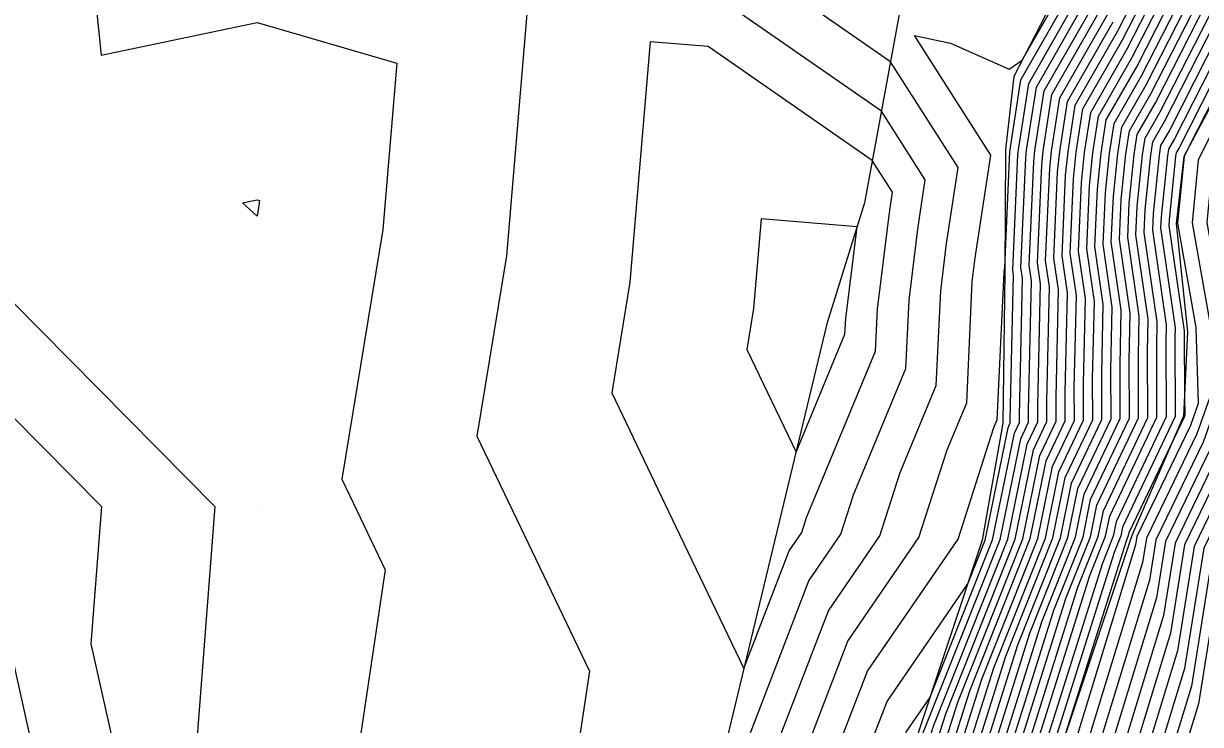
# Model space of a CAD drawing. Extents: x 2188792 to 2191981, y 386090 to 389710.
# Drawn here: x 2191132.53 to 2191171.28, y 388583.07 to 388606.17 of the extents above; entities that cross this region are included whole.
import ezdxf

# ---------------------------------------------------------------- set-up
doc = ezdxf.new("R2010")
doc.units = 0
for name, color, linetype in [('DTM Contours Major', 7, 'Continuous'), ('DTM Contours Minor', 7, 'Continuous'), ('Exist DTM QL2 LIDAR Elevation Point', 7, 'Continuous'), ('PH Exist DTM Breakline', 7, 'Continuous')]:
    doc.layers.add(name, color=color, linetype=linetype)

msp = doc.modelspace()

# ---------------------------------------------------------------- linework, layer by layer
at = {"layer": 'DTM Contours Major'}
for points in [[(2191175.036, 388607.654), (2191174.671, 388604.433), (2191173.073, 388601.195), (2191172.925, 388599.656), (2191173.347, 388597.25), (2191173.4, 388595.499), (2191171.995, 388591.552), (2191170.758, 388588.994), (2191170.292, 388586.082), (2191168.106, 388578.919), (2191167.153, 388576.784), (2191164.963, 388571.606), (2191163.957, 388569.352), (2191162.986, 388567.712), (2191161.724, 388563.157), (2191160.177, 388560.836), (2191157.523, 388556.746), (2191155.53, 388553.302), (2191152.351, 388548.826), (2191151.897, 388546.774), (2191149.806, 388539.564), (2191149.118, 388536.584), (2191148.587, 388534.319), (2191148.076, 388530.093)], [(2191160.439, 388582.474), (2191160.961, 388583.832), (2191163.616, 388587.709), (2191164.189, 388589.15), (2191164.944, 388592.85), (2191165.019, 388593.007), (2191165.019, 388593.118), (2191165.124, 388597.878), (2191165.1, 388598.048), (2191165.268, 388601.842), (2191165.284, 388602.002), (2191165.625, 388604.196), (2191167.629, 388607.702)], [(2191151.328, 388558.9), (2191154.786, 388560.33), (2191156.726, 388563.336), (2191157.745, 388564.41), (2191158.847, 388566.937), (2191159.822, 388570.42), (2191160.86, 388573.774), (2191162.545, 388577.69), (2191163.66, 388580.591), (2191165.267, 388585.701), (2191166.669, 388589.226), (2191167.037, 388591.027), (2191168.038, 388593.126), (2191168.031, 388594.611), (2191168.082, 388596.913), (2191167.804, 388598.82), (2191167.888, 388600.707), (2191168.01, 388601.895), (2191168.18, 388602.991), (2191169.181, 388604.742), (2191170.472, 388607.275)], [(2191155.154, 388557.963), (2191158.679, 388563.421), (2191159.035, 388563.796), (2191159.42, 388564.681), (2191161.07, 388570.575), (2191161.473, 388571.876), (2191164.229, 388578.278), (2191164.704, 388579.517), (2191167.247, 388587.598), (2191167.91, 388589.264), (2191168.083, 388590.115), (2191169.547, 388593.185), (2191169.537, 388595.357), (2191169.561, 388596.431), (2191169.156, 388599.206), (2191169.198, 388600.14), (2191169.373, 388601.842), (2191169.458, 388602.389), (2191169.957, 388603.261), (2191171.76, 388606.798)], [(2191137.908, 388558.847), (2191145.385, 388562.279), (2191149.252, 388560.94), (2191150.245, 388561.373), (2191153.437, 388562.293), (2191154.417, 388562.698), (2191154.774, 388563.251), (2191156.455, 388565.024), (2191158.273, 388569.194), (2191158.573, 388570.266), (2191160.247, 388575.672), (2191160.862, 388577.101), (2191162.615, 388581.666), (2191163.288, 388583.804), (2191165.429, 388589.188), (2191165.991, 388591.938), (2191166.529, 388593.066), (2191166.525, 388593.865), (2191166.603, 388597.396), (2191166.452, 388598.434), (2191166.578, 388601.275), (2191166.647, 388601.949), (2191166.902, 388603.593), (2191168.405, 388606.222)], [(2191173.048, 388606.322), (2191170.929, 388602.166), (2191170.741, 388601.786), (2191170.53, 388599.586), (2191171.132, 388596.147), (2191171.208, 388593.644), (2191170.953, 388592.926), (2191169.184, 388589.27), (2191169.14, 388588.996), (2191166.016, 388578.758), (2191165.822, 388578.324), (2191162.693, 388570.922), (2191162.423, 388570.319), (2191162.163, 388569.879), (2191160.359, 388563.369), (2191159.871, 388562.635), (2191156.076, 388556.789), (2191155.4, 388555.62), (2191150.855, 388549.223), (2191150.688, 388548.469), (2191147.699, 388538.163), (2191147.393, 388536.837), (2191147.157, 388535.829), (2191146.426, 388529.789)], [(2191157.743, 388588.799), (2191158.15, 388589.394), (2191158.312, 388589.897), (2191160.578, 388595.367), (2191160.642, 388596.752), (2191161.027, 388599.856), (2191161.141, 388600.607), (2191160.474, 388601.65), (2191155.068, 388605.406), (2191153.16, 388605.56), (2191152.496, 388597.647), (2191151.898, 388593.999), (2191154.01, 388589.589), (2191156.248, 388584.915), (2191157.743, 388588.799)], [(2191131.274, 388589.196), (2191133.277, 388580.255)]]:
    msp.add_lwpolyline(points, dxfattribs=at)
at = {"layer": 'DTM Contours Minor'}
for points in [[(2191134.551, 388610.258), (2191135.082, 388605.124), (2191140.216, 388606.198), (2191144.815, 388604.856), (2191144.355, 388599.377), (2191143.007, 388591.15), (2191143.512, 388590.096), (2191144.438, 388588.163), (2191143.326, 388580.724)], [(2191156.373, 388582.572), (2191158.386, 388587.806), (2191159.438, 388589.341), (2191159.854, 388590.637), (2191161.579, 388594.802), (2191161.685, 388597.055), (2191161.974, 388599.388), (2191162.22, 388601.016), (2191160.773, 388603.279), (2191151.239, 388609.905)], [(2191149.337, 388609.378), (2191148.425, 388598.512), (2191147.453, 388592.574), (2191148.761, 388589.843), (2191151.161, 388584.832), (2191150.713, 388581.838)], [(2191176.664, 388608.815), (2191175.987, 388602.848), (2191174.938, 388600.722), (2191174.841, 388599.712), (2191175.118, 388598.133), (2191175.153, 388596.983), (2191172.829, 388590.453), (2191172.017, 388588.774), (2191171.212, 388583.75), (2191169.777, 388579.048), (2191168.217, 388575.552), (2191166.78, 388572.153), (2191165.185, 388568.578), (2191163.643, 388565.978), (2191162.815, 388562.988), (2191160.423, 388559.396)], [(2191176.257, 388608.525), (2191175.658, 388603.245), (2191174.472, 388600.841), (2191174.362, 388599.698), (2191174.675, 388597.912), (2191174.714, 388596.612), (2191172.621, 388590.728), (2191171.703, 388588.829), (2191170.982, 388584.333), (2191169.359, 388579.016), (2191167.951, 388575.86), (2191166.326, 388572.016), (2191164.878, 388568.771), (2191163.479, 388566.412), (2191162.542, 388563.03), (2191160.361, 388559.756), (2191158.391, 388556.72), (2191155.609, 388551.911), (2191153.248, 388548.589), (2191152.623, 388545.757), (2191151.07, 388540.405), (2191150.153, 388536.432), (2191149.446, 388533.413), (2191149.066, 388530.276)], [(2191175.85, 388608.235), (2191175.329, 388603.641), (2191174.006, 388600.959), (2191173.883, 388599.684), (2191174.232, 388597.692), (2191174.276, 388596.241), (2191172.412, 388591.002), (2191171.388, 388588.884), (2191170.752, 388584.916), (2191168.941, 388578.984), (2191167.685, 388576.168), (2191165.872, 388571.879), (2191164.571, 388568.965), (2191163.315, 388566.845), (2191162.269, 388563.073), (2191160.3, 388560.116), (2191158.101, 388556.729), (2191155.583, 388552.375), (2191152.949, 388548.668), (2191152.381, 388546.096), (2191150.649, 388540.124), (2191149.808, 388536.483), (2191149.159, 388533.715), (2191148.736, 388530.215)], [(2191157.389, 388582.547), (2191159.03, 388586.812), (2191160.725, 388589.287), (2191161.397, 388591.377), (2191162.581, 388594.236), (2191162.727, 388597.359), (2191162.92, 388598.919), (2191163.299, 388601.426), (2191161.072, 388604.909), (2191156.494, 388608.09)], [(2191158.406, 388582.523), (2191159.674, 388585.819), (2191162.012, 388589.234), (2191162.939, 388592.117), (2191163.583, 388593.671), (2191163.769, 388597.662), (2191163.867, 388598.451), (2191164.379, 388601.835), (2191161.861, 388605.773), (2191163.051, 388605.521), (2191164.986, 388604.664), (2191165.414, 388604.961), (2191167.319, 388608.294)], [(2191159.422, 388582.498), (2191160.317, 388584.825), (2191163.3, 388589.18), (2191164.482, 388592.857), (2191164.584, 388593.105), (2191164.812, 388597.965), (2191164.814, 388597.983), (2191164.836, 388598.132), (2191165.006, 388601.955), (2191165.012, 388602.012), (2191165.369, 388604.316), (2191167.474, 388607.998)], [(2191175.443, 388607.945), (2191175, 388604.037), (2191173.539, 388601.077), (2191173.404, 388599.67), (2191173.789, 388597.471), (2191173.838, 388595.87), (2191172.204, 388591.277), (2191171.073, 388588.939), (2191170.522, 388585.499), (2191168.524, 388578.952), (2191167.419, 388576.476), (2191165.418, 388571.743), (2191164.264, 388569.158), (2191163.15, 388567.279), (2191161.996, 388563.115), (2191160.239, 388560.476), (2191157.812, 388556.737), (2191155.556, 388552.838), (2191152.65, 388548.747), (2191152.139, 388546.435), (2191150.227, 388539.844), (2191149.463, 388536.534), (2191148.873, 388534.017), (2191148.406, 388530.154)], [(2191162.824, 388581.451), (2191163.684, 388584.184), (2191165.677, 388589.196), (2191166.2, 388591.756), (2191166.83, 388593.078), (2191166.826, 388594.014), (2191166.899, 388597.299), (2191166.722, 388598.511), (2191166.84, 388601.161), (2191166.92, 388601.938), (2191167.158, 388603.473), (2191168.56, 388605.926), (2191169.442, 388607.656)], [(2191131.036, 388560.103), (2191143.182, 388565.678), (2191149.463, 388563.502), (2191149.881, 388563.684), (2191151.988, 388564.291), (2191153.283, 388565.299), (2191154.674, 388567.321), (2191156.194, 388570.414), (2191156.91, 388571.283), (2191158.799, 388576.389), (2191159.198, 388577.728), (2191161.455, 388582.449), (2191161.605, 388582.838), (2191162.365, 388583.949), (2191164.437, 388589.158), (2191165.154, 388592.668), (2191165.321, 388593.019), (2191165.32, 388593.268), (2191165.42, 388597.781), (2191165.37, 388598.125), (2191165.53, 388601.728), (2191165.557, 388601.991), (2191165.88, 388604.075), (2191167.785, 388607.406)], [(2191174.629, 388607.364), (2191174.342, 388604.83), (2191172.607, 388601.313), (2191172.446, 388599.642), (2191172.904, 388597.03), (2191172.961, 388595.128), (2191171.787, 388591.827), (2191170.444, 388589.05), (2191170.061, 388586.665), (2191167.688, 388578.887), (2191166.886, 388577.092), (2191164.509, 388571.469), (2191163.651, 388569.545), (2191162.821, 388568.145), (2191161.451, 388563.2), (2191160.116, 388561.196), (2191157.233, 388556.754), (2191155.504, 388553.766), (2191152.051, 388548.906), (2191151.655, 388547.113), (2191149.385, 388539.284), (2191148.773, 388536.635), (2191148.301, 388534.621), (2191147.746, 388530.033)], [(2191150.789, 388559.181), (2191154.712, 388560.804), (2191156.336, 388563.319), (2191157.487, 388564.533), (2191158.732, 388567.389), (2191159.572, 388570.39), (2191160.737, 388574.154), (2191162.208, 388577.572), (2191163.451, 388580.806), (2191164.872, 388585.322), (2191166.421, 388589.219), (2191166.828, 388591.209), (2191167.736, 388593.114), (2191167.73, 388594.461), (2191167.787, 388597.01), (2191167.534, 388598.743), (2191167.626, 388600.821), (2191167.738, 388601.906), (2191167.924, 388603.111), (2191169.026, 388605.038), (2191170.215, 388607.37)], [(2191151.05, 388559.793), (2191154.638, 388561.277), (2191155.945, 388563.302), (2191157.229, 388564.655), (2191158.617, 388567.84), (2191159.322, 388570.359), (2191160.615, 388574.533), (2191161.872, 388577.454), (2191163.242, 388581.021), (2191164.476, 388584.943), (2191166.173, 388589.211), (2191166.618, 388591.392), (2191167.434, 388593.102), (2191167.429, 388594.312), (2191167.491, 388597.106), (2191167.263, 388598.665), (2191167.364, 388600.934), (2191167.465, 388601.917), (2191167.669, 388603.232), (2191168.871, 388605.334), (2191169.957, 388607.465)], [(2191154.859, 388559.857), (2191157.117, 388563.353), (2191158.003, 388564.287), (2191158.962, 388566.486), (2191160.072, 388570.451), (2191160.983, 388573.394), (2191162.882, 388577.807), (2191163.869, 388580.377), (2191165.663, 388586.081), (2191166.918, 388589.234), (2191167.246, 388590.845), (2191168.34, 388593.138), (2191168.332, 388594.76), (2191168.378, 388596.817), (2191168.075, 388598.897), (2191168.15, 388600.594), (2191168.283, 388601.885), (2191168.436, 388602.87), (2191169.336, 388604.446), (2191170.73, 388607.179)], [(2191163.033, 388581.236), (2191164.08, 388584.563), (2191165.925, 388589.204), (2191166.409, 388591.574), (2191167.132, 388593.09), (2191167.127, 388594.163), (2191167.195, 388597.203), (2191166.993, 388598.588), (2191167.102, 388601.048), (2191167.192, 388601.927), (2191167.413, 388603.352), (2191168.715, 388605.63), (2191169.7, 388607.56)], [(2191132.754, 388559.789), (2191143.733, 388564.828), (2191149.411, 388562.861), (2191149.972, 388563.107), (2191152.805, 388563.922), (2191154.546, 388565.278), (2191155.284, 388566.35), (2191157.221, 388570.292), (2191157.534, 388570.672), (2191159.771, 388576.721), (2191159.816, 388576.871), (2191160.237, 388577.752), (2191161.988, 388582.311), (2191162.1, 388582.666), (2191164.685, 388589.166), (2191165.363, 388592.485), (2191165.623, 388593.031), (2191165.621, 388593.417), (2191165.716, 388597.685), (2191165.641, 388598.202), (2191165.792, 388601.615), (2191165.83, 388601.98), (2191166.136, 388603.955), (2191167.94, 388607.11)], [(2191134.472, 388559.475), (2191144.284, 388563.979), (2191149.358, 388562.221), (2191150.063, 388562.529), (2191153.621, 388563.554), (2191155.808, 388565.256), (2191155.893, 388565.379), (2191156.725, 388567.073), (2191158.044, 388570.097), (2191158.074, 388570.204), (2191160.001, 388576.431), (2191160.188, 388576.866), (2191162.197, 388582.096), (2191162.496, 388583.046), (2191164.933, 388589.173), (2191165.572, 388592.303), (2191165.925, 388593.043), (2191165.922, 388593.566), (2191166.012, 388597.589), (2191165.911, 388598.279), (2191166.054, 388601.502), (2191166.102, 388601.97), (2191166.391, 388603.834), (2191168.095, 388606.814)], [(2191174.222, 388607.074), (2191174.013, 388605.226), (2191172.14, 388601.432), (2191171.967, 388599.628), (2191172.461, 388596.809), (2191172.523, 388594.757), (2191171.578, 388592.101), (2191170.129, 388589.105), (2191169.831, 388587.248), (2191167.27, 388578.855), (2191166.62, 388577.4), (2191164.055, 388571.333), (2191163.344, 388569.738), (2191162.657, 388568.579), (2191161.178, 388563.242), (2191160.055, 388561.556), (2191156.944, 388556.763), (2191155.478, 388554.229), (2191151.752, 388548.985), (2191151.414, 388547.452), (2191148.963, 388539.003), (2191148.428, 388536.685), (2191148.015, 388534.923), (2191147.416, 388529.972)], [(2191154.933, 388559.383), (2191157.507, 388563.37), (2191158.261, 388564.165), (2191159.076, 388566.035), (2191160.321, 388570.482), (2191161.105, 388573.015), (2191163.219, 388577.925), (2191164.078, 388580.162), (2191166.059, 388586.46), (2191167.166, 388589.242), (2191167.455, 388590.662), (2191168.642, 388593.149), (2191168.634, 388594.909), (2191168.674, 388596.72), (2191168.345, 388598.974), (2191168.412, 388600.48), (2191168.555, 388601.874), (2191168.691, 388602.75), (2191169.491, 388604.15), (2191170.987, 388607.084)], [(2191155.007, 388558.91), (2191157.898, 388563.387), (2191158.519, 388564.042), (2191159.191, 388565.583), (2191160.571, 388570.513), (2191161.228, 388572.635), (2191163.555, 388578.043), (2191164.287, 388579.947), (2191166.455, 388586.84), (2191167.414, 388589.249), (2191167.665, 388590.48), (2191168.943, 388593.161), (2191168.935, 388595.058), (2191168.97, 388596.624), (2191168.615, 388599.052), (2191168.674, 388600.367), (2191168.828, 388601.864), (2191168.947, 388602.629), (2191169.646, 388603.854), (2191171.245, 388606.989)], [(2191155.08, 388558.436), (2191158.288, 388563.404), (2191158.777, 388563.919), (2191159.306, 388565.132), (2191160.821, 388570.544), (2191161.351, 388572.255), (2191163.892, 388578.16), (2191164.496, 388579.732), (2191166.851, 388587.219), (2191167.662, 388589.257), (2191167.874, 388590.298), (2191169.245, 388593.173), (2191169.236, 388595.207), (2191169.266, 388596.527), (2191168.886, 388599.129), (2191168.936, 388600.253), (2191169.1, 388601.853), (2191169.202, 388602.509), (2191169.802, 388603.557), (2191171.502, 388606.894)], [(2191136.19, 388559.161), (2191144.834, 388563.129), (2191149.305, 388561.58), (2191150.154, 388561.951), (2191154.233, 388563.126), (2191154.344, 388563.172), (2191154.384, 388563.234), (2191156.197, 388565.146), (2191158.158, 388569.646), (2191158.324, 388570.235), (2191160.124, 388576.052), (2191160.525, 388576.983), (2191162.406, 388581.881), (2191162.892, 388583.425), (2191165.181, 388589.181), (2191165.781, 388592.121), (2191166.227, 388593.055), (2191166.224, 388593.715), (2191166.308, 388597.492), (2191166.181, 388598.357), (2191166.316, 388601.388), (2191166.375, 388601.959), (2191166.647, 388603.714), (2191168.25, 388606.518)], [(2191173.408, 388606.494), (2191173.355, 388606.019), (2191171.208, 388601.668), (2191171.009, 388599.6), (2191171.575, 388596.368), (2191171.646, 388594.015), (2191171.161, 388592.651), (2191169.499, 388589.215), (2191169.371, 388588.413), (2191166.434, 388578.79), (2191166.088, 388578.016), (2191163.147, 388571.059), (2191162.73, 388570.125), (2191162.328, 388569.446), (2191160.632, 388563.326), (2191159.932, 388562.275), (2191156.365, 388556.78), (2191155.426, 388555.157), (2191151.154, 388549.143), (2191150.93, 388548.13), (2191148.121, 388538.443), (2191147.738, 388536.786), (2191147.443, 388535.527), (2191146.756, 388529.85)], [(2191173.815, 388606.784), (2191173.684, 388605.622), (2191171.674, 388601.55), (2191171.488, 388599.614), (2191172.018, 388596.588), (2191172.085, 388594.386), (2191171.37, 388592.376), (2191169.814, 388589.16), (2191169.601, 388587.83), (2191166.852, 388578.822), (2191166.354, 388577.708), (2191163.601, 388571.196), (2191163.037, 388569.932), (2191162.492, 388569.012), (2191160.905, 388563.284), (2191159.993, 388561.915), (2191156.655, 388556.772), (2191155.452, 388554.693), (2191151.453, 388549.064), (2191151.172, 388547.791), (2191148.542, 388538.723), (2191148.083, 388536.736), (2191147.729, 388535.225), (2191147.086, 388529.911)], [(2191155.228, 388557.489), (2191159.069, 388563.438), (2191159.293, 388563.674), (2191159.535, 388564.229), (2191161.32, 388570.605), (2191161.596, 388571.496), (2191164.565, 388578.396), (2191164.913, 388579.302), (2191167.643, 388587.978), (2191168.158, 388589.272), (2191168.293, 388589.933), (2191169.849, 388593.197), (2191169.839, 388595.506), (2191169.857, 388596.335), (2191169.427, 388599.283), (2191169.46, 388600.026), (2191169.646, 388601.832), (2191169.713, 388602.268), (2191170.112, 388602.965), (2191172.017, 388606.703)], [(2191172.275, 388606.608), (2191170.267, 388602.669), (2191169.969, 388602.148), (2191169.918, 388601.821), (2191169.722, 388599.913), (2191169.697, 388599.361), (2191170.153, 388596.238), (2191170.14, 388595.655), (2191170.151, 388593.209), (2191168.502, 388589.751), (2191168.406, 388589.28), (2191168.039, 388588.357), (2191165.122, 388579.087), (2191164.902, 388578.514), (2191161.719, 388571.117), (2191161.57, 388570.636), (2191159.65, 388563.778), (2191159.551, 388563.551), (2191159.459, 388563.455), (2191155.301, 388557.016)], [(2191172.533, 388606.513), (2191170.422, 388602.373), (2191170.224, 388602.027), (2191170.191, 388601.81), (2191169.984, 388599.8), (2191169.968, 388599.438), (2191170.449, 388596.142), (2191170.441, 388595.804), (2191170.453, 388593.221), (2191168.711, 388589.569), (2191168.654, 388589.287), (2191168.435, 388588.737), (2191165.331, 388578.872), (2191165.239, 388578.631), (2191161.841, 388570.737), (2191161.82, 388570.667), (2191161.104, 388568.113), (2191159.813, 388563.453), (2191159.748, 388563.355), (2191155.498, 388556.806)], [(2191172.79, 388606.417), (2191170.577, 388602.077), (2191170.48, 388601.907), (2191170.463, 388601.8), (2191170.246, 388599.686), (2191170.238, 388599.515), (2191170.744, 388596.045), (2191170.742, 388595.953), (2191170.752, 388593.872), (2191170.77, 388593.273), (2191170.744, 388593.2), (2191170.399, 388592.488), (2191168.92, 388589.386), (2191168.902, 388589.295), (2191168.831, 388589.116), (2191166.771, 388582.571), (2191165.598, 388578.725), (2191165.556, 388578.632), (2191162.239, 388570.786), (2191162.117, 388570.512), (2191161.999, 388570.313), (2191160.086, 388563.411), (2191159.809, 388562.995), (2191155.787, 388556.797)], [(2191139.741, 388600.257), (2191140.216, 388600.356), (2191140.293, 388600.333), (2191140.285, 388600.242), (2191140.216, 388599.82), (2191139.741, 388600.257)], [(2191159.576, 388595.933), (2191159.6, 388596.448), (2191159.975, 388599.473), (2191156.813, 388599.729), (2191156.566, 388596.782), (2191156.343, 388595.423), (2191157.964, 388592.04), (2191159.576, 388595.933)], [(2191130.215, 388598.968), (2191138.826, 388590.256), (2191138.208, 388582.262)], [(2191130.215, 388595.189), (2191135.091, 388590.256), (2191134.741, 388585.729), (2191135.967, 388580.255)]]:
    msp.add_lwpolyline(points, dxfattribs=at)
at = {"layer": 'Exist DTM QL2 LIDAR Elevation Point'}
for p, q in [((2191140.216, 388600.257), (2191140.216, 388600.257)), ((2191140.216, 388590.256), (2191140.216, 388590.256))]:
    msp.add_line(p, q, dxfattribs=at)
at = {"layer": 'PH Exist DTM Breakline'}
for points in [[(2191220.948, 388700.867), (2191215.585, 388695.566), (2191210.222, 388690.265), (2191205.273, 388685.507), (2191200.325, 388680.75), (2191192.49, 388672.842), (2191190.48, 388670.479), (2191187.06, 388663.74), (2191183.64, 388657.001), (2191180.22, 388650.261), (2191176.886, 388643.594), (2191173.552, 388636.927), (2191170.219, 388630.259), (2191166.474, 388621.651), (2191163.211, 388613.697), (2191162.076, 388609.246), (2191161.349, 388606.414), (2191160.218, 388600.257), (2191158.981, 388596.268), (2191157.335, 388589.428), (2191155.688, 388582.588), (2191153.533, 388574.592), (2191152.454, 388570.857), (2191149.617, 388565.362)], [(2191223.944, 388691.555), (2191215.953, 388681.576), (2191207.398, 388672.92), (2191201.285, 388666.327), (2191194.06, 388655.631), (2191190.822, 388648.984), (2191187.585, 388642.338), (2191184.347, 388635.692), (2191181.4, 388627.543), (2191178.453, 388619.394), (2191175.79, 388612.844), (2191173.127, 388606.293), (2191170.728, 388601.789), (2191170.481, 388599.584), (2191170.855, 388596.009), (2191170.721, 388593.231), (2191169.021, 388589.299)], [(2191170.62, 388619.455), (2191169.989, 388615.134), (2191168.991, 388611.541), (2191167.224, 388608.476), (2191165.137, 388604.425), (2191164.861, 388602.018), (2191164.835, 388597.972), (2191164.775, 388592.998), (2191164.094, 388589.147), (2191161.863, 388582.439), (2191159.894, 388576.763), (2191158.018, 388570.198), (2191155.972, 388565.253), (2191154.334, 388563.232)], [(2191169.021, 388589.299), (2191165.483, 388578.717), (2191161.862, 388570.672), (2191159.729, 388563.466), (2191155.333, 388556.811), (2191149.987, 388549.452), (2191146.01, 388537.039), (2191144.896, 388529.507), (2191143.781, 388521.974), (2191142.741, 388509.843), (2191142.535, 388502.786), (2191140.216, 388490.246), (2191136.003, 388481.589), (2191130.265, 388472.456), (2191125.516, 388466.42), (2191121.952, 388460.85), (2191117.056, 388453.197), (2191112.161, 388445.544), (2191107.925, 388439.116), (2191103.69, 388432.687)]]:
    msp.add_lwpolyline(points, dxfattribs=at)

doc.saveas('drawing.dxf')
